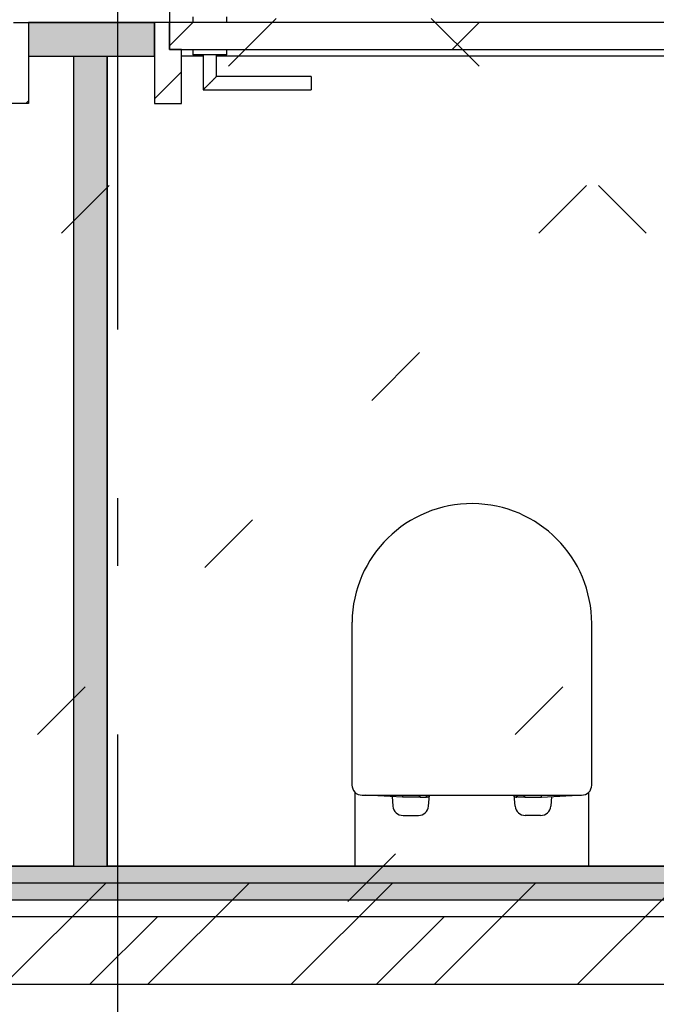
# Model space of a CAD drawing. Extents: x 2 to 87, y -108 to 11.
# Tile 272 of 352: x 40.583 to 41.526, y -37.407 to -35.949. Entities that reach past the tile are written whole.
import ezdxf

# ---------------------------------------------------------------- set-up
doc = ezdxf.new("R2010")
doc.units = 0
doc.header["$MEASUREMENT"] = 0
for name, pattern in [('DASHDOT', [1, 0.5, -0.25, 0, -0.25]), ('DOT', [0.25, 0, -0.25]), ('HIDDEN', [0.375, 0.25, -0.125])]:
    doc.linetypes.add(name, pattern=pattern)
for name, color, linetype in [('12', 7, 'CONTINUOUS'), ('16', 7, 'CONTINUOUS'), ('18', 7, 'CONTINUOUS'), ('25', 7, 'CONTINUOUS'), ('30', 7, 'CONTINUOUS'), ('5', 7, 'CONTINUOUS'), ('6', 7, 'CONTINUOUS'), ('8', 7, 'CONTINUOUS')]:
    doc.layers.add(name, color=color, linetype=linetype)

msp = doc.modelspace()

# ---------------------------------------------------------------- linework, layer by layer
at = {"layer": '12', "color": 62, "linetype": 'Continuous'}
for p, q in [((41.0751, -36.8409), (41.0751, -37.0824)), ((41.4301, -37.0824), (41.4301, -36.8431)), ((41.0792, -37.0927), (41.0792, -37.2025)), ((41.426, -37.2025), (41.4257, -37.093)), ((41.0901, -37.0974), (41.4151, -37.0974)), ((41.1497, -37.1004), (41.0951, -37.0972)), ((41.1346, -37.0995), (41.1358, -37.1137)), ((41.1497, -37.0974), (41.1497, -37.1004)), ((41.1747, -37.1004), (41.1497, -37.1004)), ((41.1747, -37.0974), (41.1747, -37.1004)), ((41.1758, -37.0974), (41.1758, -37.1004)), ((41.1758, -37.1004), (41.1852, -37.1004)), ((41.1852, -37.1004), (41.1852, -37.0974)), ((41.186, -37.1004), (41.186, -37.0974)), ((41.1876, -37.1004), (41.186, -37.1004)), ((41.1884, -37.1137), (41.1898, -37.0974)), ((41.1896, -37.0974), (41.1896, -37.0984)), ((41.3168, -37.1137), (41.3154, -37.0974)), ((41.3156, -37.0974), (41.3156, -37.0984)), ((41.3176, -37.1004), (41.3192, -37.1004)), ((41.3192, -37.1004), (41.3192, -37.0974)), ((41.32, -37.1004), (41.32, -37.0974)), ((41.3294, -37.1004), (41.32, -37.1004)), ((41.3294, -37.0974), (41.3294, -37.1004)), ((41.3305, -37.0974), (41.3305, -37.1004)), ((41.3305, -37.1004), (41.3555, -37.1004)), ((41.3555, -37.1004), (41.4101, -37.0972)), ((41.3555, -37.1004), (41.3555, -37.0974)), ((41.3706, -37.0995), (41.3694, -37.1137)), ((41.1507, -37.1274), (41.1735, -37.1274)), ((41.3545, -37.1274), (41.3317, -37.1274))]:
    msp.add_line(p, q, dxfattribs=at)
at = {"layer": '12', "color": 1, "linetype": 'HIDDEN'}
msp.add_lwpolyline([(31.8309, -37.3775), (43.8776, -37.3775), (43.8776, -37.2275), (31.8309, -37.2275)], close=True, dxfattribs=at)
at = {"layer": '12', "color": 62, "linetype": 'Continuous'}
for centre, radius, start, end in [((41.2526, -36.843), 0.1775, 359.9664, 179.3477), ((41.0901, -37.0824), 0.015, 180, 223.2406), ((41.0901, -37.0824), 0.015, 223.2406, 270), ((41.4151, -37.0824), 0.015, 270, 315.156), ((41.4151, -37.0824), 0.015, 315.156, 0), ((41.1876, -37.0984), 0.002, 270, 360), ((41.3176, -37.0984), 0.002, 180, 270), ((41.1507, -37.1124), 0.015, 184.8272, 270), ((41.1735, -37.1124), 0.015, 270, 355.1728), ((41.3317, -37.1124), 0.015, 184.8272, 270), ((41.3545, -37.1124), 0.015, 270, 355.1728)]:
    msp.add_arc(centre, radius, start, end, dxfattribs=at)
at = {"layer": '16', "color": 62, "linetype": 'Continuous'}
msp.add_arc((41.5906, -35.9525), 0.786, 90, 180, dxfattribs=at)
at = {"layer": '18', "color": 7, "linetype": 'Continuous'}
for p, q in [((40.5607, -37.3775), (40.7107, -37.2275)), ((40.7729, -37.3775), (40.9229, -37.2275)), ((40.985, -37.3775), (41.135, -37.2275)), ((41.1971, -37.3775), (41.3471, -37.2275)), ((41.4093, -37.3775), (41.5593, -37.2275))]:
    msp.add_line(p, q, dxfattribs=at)
at = {"layer": '18', "color": 1, "linetype": 'Continuous'}
msp.add_lwpolyline([(31.8309, -37.3775), (43.8776, -37.3775), (43.8776, -37.2275), (31.8309, -37.2275)], close=True, dxfattribs=at)
at = {"layer": '25', "color": 62, "linetype": 'Continuous'}
for p, q in [((40.5959, -35.9525), (40.7826, -35.9525)), ((40.5959, -35.9525), (40.5959, -36.0025)), ((40.7826, -35.9525), (40.7826, -36.0025)), ((40.5959, -36.0025), (40.7015, -36.0025)), ((40.6626, -36.0025), (40.7126, -36.0025)), ((40.6626, -36.0025), (40.6626, -37.2025)), ((40.7015, -36.0025), (40.7126, -36.0025)), ((40.7126, -36.0025), (40.7126, -37.2025)), ((40.7126, -36.0025), (40.7826, -36.0025)), ((38.6276, -37.2025), (43.7776, -37.2025)), ((40.6626, -37.2025), (40.7015, -37.2025)), ((40.7015, -37.2025), (40.7126, -37.2025)), ((38.6276, -37.2525), (43.2791, -37.2525)), ((40.6871, -37.3775), (40.7871, -37.2775)), ((41.1114, -37.3775), (41.2114, -37.2775))]:
    msp.add_line(p, q, dxfattribs=at)
for points in [[(40.5959, -35.9525), (40.5959, -35.9525), (40.7826, -35.9525)], [(40.5959, -35.9525), (40.5959, -36.0025), (40.7826, -36.0025)], [(40.5959, -35.9525), (40.7826, -35.9525), (40.7826, -36.0025)], [(40.5959, -36.0025), (40.5959, -36.0025), (40.7015, -36.0025)], [(40.6626, -36.0025), (40.6626, -36.0025), (40.7126, -36.0025)], [(40.6626, -36.0025), (40.6626, -37.2025), (40.7126, -37.2025)], [(40.6626, -36.0025), (40.7126, -36.0025), (40.7126, -37.2025)], [(40.7015, -36.0025), (40.7015, -36.0025), (40.7126, -36.0025)], [(40.7126, -36.0025), (40.7126, -36.0025), (40.7826, -36.0025)], [(38.6276, -37.2025), (38.6276, -37.2025), (43.7776, -37.2025)], [(38.6276, -37.2025), (38.6276, -37.2525), (43.7776, -37.2525)], [(38.6276, -37.2025), (43.7776, -37.2025), (43.7776, -37.2525)], [(40.6626, -37.2025), (40.6626, -37.2025), (40.7015, -37.2025)], [(40.7015, -37.2025), (40.7015, -37.2025), (40.7126, -37.2025)], [(38.6276, -37.2525), (38.6276, -37.2525), (43.2791, -37.2525)]]:
    msp.add_solid(points, dxfattribs=at)
at = {"layer": '30', "color": 62, "linetype": 'Continuous'}
for p, q in [((40.5739, -35.9525), (40.5959, -35.9525)), ((40.8046, -35.9525), (40.7826, -35.9525)), ((40.8046, -35.9925), (40.8046, -35.9525)), ((40.8226, -35.9925), (40.8046, -35.9925)), ((40.8226, -36.0725), (40.8226, -35.9925)), ((40.5959, -36.0025), (40.5959, -36.0725)), ((40.7826, -36.0025), (40.7826, -36.0725)), ((40.5959, -36.0725), (40.5559, -36.0725)), ((40.7826, -36.0725), (40.8226, -36.0725))]:
    msp.add_line(p, q, dxfattribs=at)
at = {"layer": '5', "color": 7, "linetype": 'DASHDOT'}
msp.add_line((40.7276, -7.3075), (40.7276, -96.5075), dxfattribs=at)
at = {"layer": '6', "color": 62, "linetype": 'Continuous'}
for p, q in [((40.7826, -35.9525), (40.5959, -35.9525)), ((40.5959, -35.9525), (40.5959, -36.0025)), ((40.7826, -36.0025), (40.7826, -35.9525)), ((40.5959, -36.0025), (40.6626, -36.0025)), ((40.6626, -36.0025), (40.6626, -37.2025)), ((40.7126, -37.2025), (40.7126, -36.0025)), ((40.7126, -36.0025), (40.7826, -36.0025)), ((40.8546, -36.0025), (40.8226, -36.0025)), ((41.5726, -36.0025), (40.8746, -36.0025)), ((40.6626, -37.2025), (39.6826, -37.2025)), ((41.6926, -37.2025), (40.7126, -37.2025)), ((38.6276, -37.2525), (43.7776, -37.2525)), ((43.7776, -37.2775), (38.6276, -37.2775)), ((31.8309, -37.3775), (43.8776, -37.3775))]:
    msp.add_line(p, q, dxfattribs=at)
at = {"layer": '8', "color": 5, "linetype": 'DOT'}
for p, q in [((38.9124, -37.9974), (49.6276, -27.2822)), ((43.2431, -37.9974), (33.5276, -28.2819)), ((39.6195, -37.9974), (44.0776, -33.5393)), ((40.3266, -37.9974), (44.0776, -34.2464))]:
    msp.add_line(p, q, dxfattribs=at)
at = {"layer": '8', "color": 62, "linetype": 'Continuous'}
for p, q in [((40.8046, -35.9873), (40.8394, -35.9525)), ((41.5906, -35.9525), (40.8046, -35.9525)), ((40.8046, -35.9525), (40.8046, -35.9925)), ((40.8396, -35.9445), (40.8396, -35.9525)), ((40.8896, -35.9525), (40.8896, -35.9445)), ((41.2236, -35.9925), (41.2636, -35.9525)), ((40.8046, -35.9925), (41.5906, -35.9925)), ((40.8396, -35.9925), (40.8396, -36.0005)), ((40.8896, -36.0005), (40.8396, -36.0005)), ((40.8546, -36.0005), (40.8546, -36.0525)), ((40.8746, -36.0325), (40.8746, -36.0005)), ((40.8896, -36.0005), (40.8896, -35.9925)), ((40.7826, -36.0658), (40.8226, -36.0258)), ((41.0146, -36.0325), (40.8746, -36.0325)), ((41.0146, -36.0325), (41.0146, -36.0525)), ((40.8546, -36.0525), (41.0146, -36.0525)), ((40.5921, -36.0725), (40.5959, -36.0687))]:
    msp.add_line(p, q, dxfattribs=at)
msp.add_lwpolyline([(40.8546, -36.0525), (40.8546, -36.0524), (40.8547, -36.0524), (40.8547, -36.0524), (40.8547, -36.0524), (40.8547, -36.0524), (40.8547, -36.0524), (40.8547, -36.0524), (40.8547, -36.0524), (40.8547, -36.0524), (40.8547, -36.0524), (40.8547, -36.0524), (40.8547, -36.0524), (40.8547, -36.0524), (40.8547, -36.0524), (40.8547, -36.0524), (40.8547, -36.0524), (40.8547, -36.0524), (40.8547, -36.0524), (40.8547, -36.0524), (40.8547, -36.0524), (40.8547, -36.0524), (40.8547, -36.0524), (40.8547, -36.0524), (40.8547, -36.0524), (40.8547, -36.0524), (40.8547, -36.0524), (40.8547, -36.0524), (40.8547, -36.0524), (40.8548, -36.0523), (40.8548, -36.0523), (40.8548, -36.0523), (40.8548, -36.0523), (40.8548, -36.0523), (40.8548, -36.0523), (40.8548, -36.0523), (40.8548, -36.0523), (40.8548, -36.0523), (40.8548, -36.0523), (40.8548, -36.0523), (40.8548, -36.0523), (40.8548, -36.0523), (40.8548, -36.0523), (40.8548, -36.0523), (40.8548, -36.0523), (40.8548, -36.0523), (40.8548, -36.0523), (40.8548, -36.0523), (40.8549, -36.0522), (40.8549, -36.0522), (40.8549, -36.0522), (40.8549, -36.0522), (40.8549, -36.0522), (40.8549, -36.0522), (40.8549, -36.0522), (40.8549, -36.0522), (40.8549, -36.0522), (40.8549, -36.0522), (40.8549, -36.0522), (40.8549, -36.0522), (40.8549, -36.0522), (40.8549, -36.0522), (40.8549, -36.0522), (40.855, -36.0521), (40.8551, -36.052), (40.8551, -36.052), (40.8551, -36.052), (40.8551, -36.052), (40.8551, -36.052), (40.8551, -36.052), (40.8551, -36.052), (40.8551, -36.052), (40.8551, -36.052), (40.8551, -36.052), (40.8551, -36.052), (40.8551, -36.052), (40.8552, -36.0519), (40.8552, -36.0519), (40.8552, -36.0519), (40.8552, -36.0519), (40.8552, -36.0519), (40.8552, -36.0519), (40.8552, -36.0519), (40.8552, -36.0519), (40.8552, -36.0519), (40.8552, -36.0519), (40.8553, -36.0518), (40.8553, -36.0518), (40.8553, -36.0518), (40.8553, -36.0518), (40.8553, -36.0518), (40.8553, -36.0518), (40.8553, -36.0518), (40.8553, -36.0518), (40.8553, -36.0518), (40.8553, -36.0518), (40.8554, -36.0517), (40.8554, -36.0517), (40.8554, -36.0517), (40.8554, -36.0517), (40.8554, -36.0517), (40.8554, -36.0517), (40.8554, -36.0517), (40.8554, -36.0517), (40.8554, -36.0517), (40.8554, -36.0517), (40.8555, -36.0516), (40.8555, -36.0516), (40.8555, -36.0516), (40.8555, -36.0516), (40.8555, -36.0516), (40.8555, -36.0516), (40.8555, -36.0516), (40.8555, -36.0516), (40.8556, -36.0515), (40.8556, -36.0515), (40.8556, -36.0515), (40.8556, -36.0515), (40.8556, -36.0515), (40.8556, -36.0515), (40.8556, -36.0515), (40.8556, -36.0515), (40.8556, -36.0515), (40.8557, -36.0514), (40.8557, -36.0514), (40.8557, -36.0514), (40.8557, -36.0514), (40.8557, -36.0514), (40.8557, -36.0514), (40.8557, -36.0514), (40.8557, -36.0514), (40.8558, -36.0513), (40.8558, -36.0513), (40.8558, -36.0513), (40.8558, -36.0513), (40.8558, -36.0513), (40.8558, -36.0513), (40.8558, -36.0513), (40.8558, -36.0513), (40.8559, -36.0512), (40.8559, -36.0512), (40.8559, -36.0512), (40.8559, -36.0512), (40.8559, -36.0512), (40.8559, -36.0512), (40.8559, -36.0512), (40.856, -36.0511), (40.856, -36.0511), (40.856, -36.0511), (40.856, -36.0511), (40.856, -36.0511), (40.856, -36.0511), (40.856, -36.0511), (40.8561, -36.051), (40.8562, -36.0509), (40.8562, -36.0509), (40.8562, -36.0509), (40.8562, -36.0509), (40.8562, -36.0509), (40.8562, -36.0509), (40.8562, -36.0509), (40.8563, -36.0508), (40.8563, -36.0508), (40.8563, -36.0508), (40.8563, -36.0508), (40.8563, -36.0508), (40.8563, -36.0508), (40.8563, -36.0508), (40.8564, -36.0507), (40.8564, -36.0507), (40.8564, -36.0507), (40.8564, -36.0507), (40.8564, -36.0507), (40.8564, -36.0507), (40.8565, -36.0506), (40.8565, -36.0506), (40.8565, -36.0506), (40.8565, -36.0506), (40.8565, -36.0506), (40.8565, -36.0506), (40.8566, -36.0505), (40.8566, -36.0505), (40.8566, -36.0505), (40.8566, -36.0505), (40.8566, -36.0505), (40.8566, -36.0505), (40.8567, -36.0504), (40.8567, -36.0504), (40.8567, -36.0504), (40.8567, -36.0504), (40.8567, -36.0504), (40.8567, -36.0504), (40.8568, -36.0503), (40.8568, -36.0503), (40.8568, -36.0503), (40.8568, -36.0503), (40.8568, -36.0503), (40.8568, -36.0503), (40.8569, -36.0502), (40.8569, -36.0502), (40.8569, -36.0502), (40.8569, -36.0502), (40.8569, -36.0502), (40.8569, -36.0502), (40.857, -36.0501), (40.857, -36.0501), (40.857, -36.0501), (40.857, -36.0501), (40.857, -36.0501), (40.8571, -36.05), (40.8571, -36.05), (40.8571, -36.05), (40.8571, -36.05), (40.8571, -36.05), (40.8571, -36.05), (40.8572, -36.0499), (40.8572, -36.0499), (40.8572, -36.0499), (40.8572, -36.0499), (40.8572, -36.0499), (40.8573, -36.0498), (40.8573, -36.0498), (40.8573, -36.0498), (40.8573, -36.0498), (40.8573, -36.0498), (40.8573, -36.0498), (40.8574, -36.0497), (40.8574, -36.0497), (40.8574, -36.0497), (40.8574, -36.0497), (40.8574, -36.0497), (40.8575, -36.0496), (40.8575, -36.0496), (40.8575, -36.0496), (40.8575, -36.0496), (40.8575, -36.0496), (40.8576, -36.0495), (40.8576, -36.0495), (40.8576, -36.0495), (40.8576, -36.0495), (40.8576, -36.0495), (40.8577, -36.0494), (40.8577, -36.0494), (40.8577, -36.0494), (40.8577, -36.0494), (40.8577, -36.0494), (40.8577, -36.0494), (40.8578, -36.0493), (40.8579, -36.0492), (40.8579, -36.0492), (40.8579, -36.0492), (40.8579, -36.0492), (40.858, -36.0491), (40.858, -36.0491), (40.858, -36.0491), (40.858, -36.0491), (40.858, -36.0491), (40.8581, -36.049), (40.8581, -36.049), (40.8581, -36.049), (40.8581, -36.049), (40.8581, -36.049), (40.8582, -36.0489), (40.8582, -36.0489), (40.8582, -36.0489), (40.8582, -36.0489), (40.8582, -36.0489), (40.8583, -36.0488), (40.8583, -36.0488), (40.8583, -36.0488), (40.8583, -36.0488), (40.8583, -36.0488), (40.8584, -36.0487), (40.8584, -36.0487), (40.8584, -36.0487), (40.8584, -36.0487), (40.8585, -36.0486), (40.8585, -36.0486), (40.8585, -36.0486), (40.8585, -36.0486), (40.8585, -36.0486), (40.8586, -36.0485), (40.8586, -36.0485), (40.8586, -36.0485), (40.8586, -36.0485), (40.8587, -36.0484), (40.8587, -36.0484), (40.8587, -36.0484), (40.8587, -36.0484), (40.8587, -36.0484), (40.8588, -36.0483), (40.8588, -36.0483), (40.8588, -36.0483), (40.8588, -36.0483), (40.8588, -36.0483), (40.8589, -36.0482), (40.8589, -36.0482), (40.8589, -36.0482), (40.8589, -36.0482), (40.859, -36.0481), (40.859, -36.0481), (40.859, -36.0481), (40.859, -36.0481), (40.8591, -36.048), (40.8591, -36.048), (40.8591, -36.048), (40.8591, -36.048), (40.8591, -36.048), (40.8592, -36.0479), (40.8592, -36.0479), (40.8592, -36.0479), (40.8592, -36.0479), (40.8593, -36.0478), (40.8593, -36.0478), (40.8593, -36.0478), (40.8593, -36.0478), (40.8594, -36.0477), (40.8594, -36.0477), (40.8594, -36.0477), (40.8594, -36.0477), (40.8594, -36.0477), (40.8595, -36.0476), (40.8595, -36.0476), (40.8595, -36.0476), (40.8595, -36.0476), (40.8596, -36.0475), (40.8596, -36.0475), (40.8596, -36.0475), (40.8596, -36.0475), (40.8597, -36.0474), (40.8597, -36.0474), (40.8597, -36.0474), (40.8597, -36.0474), (40.8598, -36.0474), (40.8598, -36.0473), (40.8598, -36.0473), (40.8598, -36.0473), (40.8598, -36.0473), (40.8599, -36.0472), (40.8599, -36.0472), (40.8599, -36.0472), (40.8599, -36.0472), (40.86, -36.0471), (40.8601, -36.047), (40.8601, -36.047), (40.8601, -36.047), (40.8601, -36.047), (40.8602, -36.0469), (40.8602, -36.0469), (40.8602, -36.0469), (40.8602, -36.0469), (40.8603, -36.0468), (40.8603, -36.0468), (40.8603, -36.0468), (40.8603, -36.0468), (40.8604, -36.0467), (40.8604, -36.0467), (40.8604, -36.0467), (40.8604, -36.0467), (40.8605, -36.0466), (40.8605, -36.0466), (40.8605, -36.0466), (40.8605, -36.0466), (40.8606, -36.0465), (40.8606, -36.0465), (40.8606, -36.0465), (40.8606, -36.0465), (40.8607, -36.0464), (40.8607, -36.0464), (40.8607, -36.0464), (40.8607, -36.0464), (40.8608, -36.0463), (40.8608, -36.0463), (40.8608, -36.0463), (40.8608, -36.0463), (40.8609, -36.0462), (40.8609, -36.0462), (40.8609, -36.0462), (40.8609, -36.0462), (40.861, -36.0461), (40.861, -36.0461), (40.861, -36.0461), (40.861, -36.0461), (40.8611, -36.046), (40.8611, -36.046), (40.8611, -36.046), (40.8611, -36.046), (40.8612, -36.0459), (40.8612, -36.0459), (40.8612, -36.0459), (40.8612, -36.0459), (40.8613, -36.0458), (40.8613, -36.0458), (40.8613, -36.0458), (40.8613, -36.0458), (40.8614, -36.0457), (40.8614, -36.0457), (40.8614, -36.0457), (40.8614, -36.0456), (40.8615, -36.0456), (40.8615, -36.0456), (40.8615, -36.0456), (40.8616, -36.0455), (40.8616, -36.0455), (40.8616, -36.0455), (40.8616, -36.0455), (40.8617, -36.0454), (40.8617, -36.0454), (40.8617, -36.0454), (40.8617, -36.0454), (40.8618, -36.0453), (40.8618, -36.0453), (40.8618, -36.0453), (40.8618, -36.0453), (40.8619, -36.0452), (40.8619, -36.0452), (40.8619, -36.0452), (40.8619, -36.0452), (40.862, -36.0451), (40.862, -36.0451), (40.862, -36.0451), (40.862, -36.0451), (40.8621, -36.045), (40.8621, -36.045), (40.8621, -36.045), (40.8622, -36.0449), (40.8622, -36.0449), (40.8622, -36.0449), (40.8622, -36.0449), (40.8623, -36.0448), (40.8623, -36.0448), (40.8623, -36.0448), (40.8623, -36.0448), (40.8624, -36.0447), (40.8624, -36.0447), (40.8624, -36.0447), (40.8624, -36.0447), (40.8625, -36.0446), (40.8625, -36.0446), (40.8625, -36.0446), (40.8626, -36.0445), (40.8627, -36.0444), (40.8627, -36.0444), (40.8627, -36.0444), (40.8627, -36.0444), (40.8628, -36.0443), (40.8628, -36.0443), (40.8628, -36.0443), (40.8628, -36.0443), (40.8629, -36.0442), (40.8629, -36.0442), (40.8629, -36.0442), (40.863, -36.0441), (40.863, -36.0441), (40.863, -36.0441), (40.863, -36.0441), (40.8631, -36.044), (40.8631, -36.044), (40.8631, -36.044), (40.8631, -36.044), (40.8632, -36.0439), (40.8632, -36.0439), (40.8632, -36.0439), (40.8633, -36.0438), (40.8633, -36.0438), (40.8633, -36.0438), (40.8633, -36.0438), (40.8634, -36.0437), (40.8634, -36.0437), (40.8634, -36.0437), (40.8634, -36.0437), (40.8635, -36.0436), (40.8635, -36.0436), (40.8635, -36.0436), (40.8636, -36.0435), (40.8636, -36.0435), (40.8636, -36.0435), (40.8636, -36.0435), (40.8637, -36.0434), (40.8637, -36.0434), (40.8637, -36.0434), (40.8637, -36.0434), (40.8638, -36.0433), (40.8638, -36.0433), (40.8638, -36.0433), (40.8639, -36.0432), (40.8639, -36.0432), (40.8639, -36.0432), (40.8639, -36.0432), (40.864, -36.0431), (40.864, -36.0431), (40.864, -36.0431), (40.864, -36.0431), (40.8641, -36.043), (40.8641, -36.043), (40.8641, -36.043), (40.8642, -36.0429), (40.8642, -36.0429), (40.8642, -36.0429), (40.8642, -36.0429), (40.8643, -36.0428), (40.8643, -36.0428), (40.8643, -36.0428), (40.8643, -36.0428), (40.8644, -36.0427), (40.8644, -36.0427), (40.8644, -36.0427), (40.8645, -36.0426), (40.8645, -36.0426), (40.8645, -36.0426), (40.8645, -36.0426), (40.8646, -36.0425), (40.8646, -36.0425), (40.8646, -36.0425), (40.8646, -36.0425), (40.8647, -36.0424), (40.8647, -36.0424), (40.8647, -36.0424), (40.8648, -36.0424), (40.8648, -36.0423), (40.8648, -36.0423), (40.8648, -36.0423), (40.8649, -36.0422), (40.8649, -36.0422), (40.8649, -36.0422), (40.8649, -36.0422), (40.865, -36.0421), (40.865, -36.0421), (40.865, -36.0421), (40.8651, -36.0421), (40.8651, -36.042), (40.8651, -36.042), (40.8651, -36.042), (40.8652, -36.0419), (40.8652, -36.0419), (40.8652, -36.0419), (40.8652, -36.0419), (40.8653, -36.0418), (40.8654, -36.0418), (40.8654, -36.0417), (40.8654, -36.0417), (40.8654, -36.0417), (40.8655, -36.0416), (40.8655, -36.0416), (40.8655, -36.0416), (40.8655, -36.0416), (40.8656, -36.0415), (40.8656, -36.0415), (40.8656, -36.0415), (40.8656, -36.0415), (40.8657, -36.0414), (40.8657, -36.0414), (40.8657, -36.0414), (40.8658, -36.0413), (40.8658, -36.0413), (40.8658, -36.0413), (40.8658, -36.0413), (40.8659, -36.0412), (40.8659, -36.0412), (40.8659, -36.0412), (40.8659, -36.0412), (40.866, -36.0411), (40.866, -36.0411), (40.866, -36.0411), (40.8661, -36.041), (40.8661, -36.041), (40.8661, -36.041), (40.8661, -36.041), (40.8662, -36.0409), (40.8662, -36.0409), (40.8662, -36.0409), (40.8662, -36.0409), (40.8663, -36.0408), (40.8663, -36.0408), (40.8663, -36.0408), (40.8664, -36.0407), (40.8664, -36.0407), (40.8664, -36.0407), (40.8664, -36.0407), (40.8665, -36.0406), (40.8665, -36.0406), (40.8665, -36.0406), (40.8665, -36.0406), (40.8666, -36.0405), (40.8666, -36.0405), (40.8666, -36.0405), (40.8666, -36.0405), (40.8667, -36.0404), (40.8667, -36.0404), (40.8667, -36.0404), (40.8668, -36.0403), (40.8668, -36.0403), (40.8668, -36.0403), (40.8668, -36.0403), (40.8669, -36.0402), (40.8669, -36.0402), (40.8669, -36.0402), (40.8669, -36.0402), (40.867, -36.0401), (40.867, -36.0401), (40.867, -36.0401), (40.867, -36.0401), (40.8671, -36.04), (40.8671, -36.04), (40.8671, -36.04), (40.8672, -36.0399), (40.8672, -36.0399), (40.8672, -36.0399), (40.8672, -36.0399), (40.8673, -36.0398), (40.8673, -36.0398), (40.8673, -36.0398), (40.8673, -36.0398), (40.8674, -36.0397), (40.8674, -36.0397), (40.8674, -36.0397), (40.8674, -36.0397), (40.8675, -36.0396), (40.8675, -36.0396), (40.8675, -36.0396), (40.8675, -36.0396), (40.8676, -36.0395), (40.8676, -36.0395), (40.8676, -36.0395), (40.8676, -36.0395), (40.8677, -36.0394), (40.8677, -36.0394), (40.8677, -36.0394), (40.8678, -36.0394), (40.8678, -36.0393), (40.8678, -36.0393), (40.8678, -36.0393), (40.8679, -36.0392), (40.868, -36.0391), (40.868, -36.0391), (40.868, -36.0391), (40.868, -36.0391), (40.8681, -36.039), (40.8681, -36.039), (40.8681, -36.039), (40.8681, -36.039), (40.8682, -36.0389), (40.8682, -36.0389), (40.8682, -36.0389), (40.8682, -36.0389), (40.8683, -36.0388), (40.8683, -36.0388), (40.8683, -36.0388), (40.8683, -36.0388), (40.8684, -36.0387), (40.8684, -36.0387), (40.8684, -36.0387), (40.8684, -36.0387), (40.8685, -36.0386), (40.8685, -36.0386), (40.8685, -36.0386), (40.8685, -36.0386), (40.8686, -36.0385), (40.8686, -36.0385), (40.8686, -36.0385), (40.8686, -36.0385), (40.8687, -36.0384), (40.8687, -36.0384), (40.8687, -36.0384), (40.8687, -36.0384), (40.8688, -36.0383), (40.8688, -36.0383), (40.8688, -36.0383), (40.8688, -36.0383), (40.8689, -36.0382), (40.8689, -36.0382), (40.8689, -36.0382), (40.8689, -36.0382), (40.869, -36.0381), (40.869, -36.0381), (40.869, -36.0381), (40.869, -36.0381), (40.8691, -36.038), (40.8691, -36.038), (40.8691, -36.038), (40.8691, -36.038), (40.8692, -36.0379), (40.8692, -36.0379), (40.8692, -36.0379), (40.8692, -36.0379), (40.8693, -36.0378), (40.8693, -36.0378), (40.8693, -36.0378), (40.8693, -36.0378), (40.8694, -36.0377), (40.8694, -36.0377), (40.8694, -36.0377), (40.8694, -36.0377), (40.8695, -36.0376), (40.8695, -36.0376), (40.8695, -36.0376), (40.8695, -36.0376), (40.8695, -36.0376), (40.8696, -36.0375), (40.8696, -36.0375), (40.8696, -36.0375), (40.8696, -36.0375), (40.8697, -36.0374), (40.8697, -36.0374), (40.8697, -36.0374), (40.8697, -36.0374), (40.8698, -36.0373), (40.8698, -36.0373), (40.8698, -36.0373), (40.8698, -36.0373), (40.8699, -36.0373), (40.8699, -36.0372), (40.8699, -36.0372), (40.8699, -36.0372), (40.8699, -36.0372), (40.87, -36.0371), (40.87, -36.0371), (40.87, -36.0371), (40.87, -36.0371), (40.8701, -36.037), (40.8701, -36.037), (40.8701, -36.037), (40.8701, -36.037), (40.8701, -36.037), (40.8702, -36.0369), (40.8702, -36.0369), (40.8702, -36.0369), (40.8702, -36.0369), (40.8703, -36.0368), (40.8703, -36.0368), (40.8703, -36.0368), (40.8703, -36.0368), (40.8704, -36.0368), (40.8704, -36.0367), (40.8704, -36.0367), (40.8704, -36.0367), (40.8704, -36.0367), (40.8705, -36.0366), (40.8705, -36.0366), (40.8705, -36.0366), (40.8705, -36.0366), (40.8706, -36.0366), (40.8706, -36.0365), (40.8706, -36.0365), (40.8706, -36.0365), (40.8706, -36.0365), (40.8707, -36.0364), (40.8707, -36.0364), (40.8707, -36.0364), (40.8707, -36.0364), (40.8707, -36.0364), (40.8708, -36.0363), (40.8708, -36.0363), (40.8708, -36.0363), (40.8708, -36.0363), (40.8709, -36.0362), (40.8709, -36.0362), (40.8709, -36.0362), (40.8709, -36.0362), (40.8709, -36.0362), (40.871, -36.0361), (40.871, -36.0361), (40.871, -36.0361), (40.871, -36.0361), (40.871, -36.0361), (40.8711, -36.036), (40.8711, -36.036), (40.8711, -36.036), (40.8711, -36.036), (40.8711, -36.036), (40.8712, -36.0359), (40.8712, -36.0359), (40.8712, -36.0359), (40.8712, -36.0359), (40.8712, -36.0358), (40.8713, -36.0358), (40.8713, -36.0358), (40.8713, -36.0358), (40.8713, -36.0358), (40.8714, -36.0357), (40.8714, -36.0357), (40.8714, -36.0357), (40.8714, -36.0357), (40.8714, -36.0357), (40.8715, -36.0356), (40.8715, -36.0356), (40.8715, -36.0356), (40.8715, -36.0356), (40.8715, -36.0356), (40.8715, -36.0356), (40.8716, -36.0355), (40.8716, -36.0355), (40.8716, -36.0355), (40.8716, -36.0355), (40.8716, -36.0355), (40.8717, -36.0354), (40.8717, -36.0354), (40.8717, -36.0354), (40.8717, -36.0354), (40.8717, -36.0354), (40.8718, -36.0353), (40.8718, -36.0353), (40.8718, -36.0353), (40.8718, -36.0353), (40.8718, -36.0353), (40.8719, -36.0352), (40.8719, -36.0352), (40.8719, -36.0352), (40.8719, -36.0352), (40.8719, -36.0352), (40.872, -36.0352), (40.872, -36.0351), (40.872, -36.0351), (40.872, -36.0351), (40.872, -36.0351), (40.872, -36.0351), (40.8721, -36.035), (40.8721, -36.035), (40.8721, -36.035), (40.8721, -36.035), (40.8721, -36.035), (40.8722, -36.035), (40.8722, -36.0349), (40.8722, -36.0349), (40.8722, -36.0349), (40.8722, -36.0349), (40.8722, -36.0349), (40.8723, -36.0348), (40.8724, -36.0347), (40.8724, -36.0347), (40.8724, -36.0347), (40.8724, -36.0347), (40.8724, -36.0347), (40.8724, -36.0347), (40.8725, -36.0346), (40.8725, -36.0346), (40.8725, -36.0346), (40.8725, -36.0346), (40.8725, -36.0346), (40.8725, -36.0346), (40.8726, -36.0345), (40.8726, -36.0345), (40.8726, -36.0345), (40.8726, -36.0345), (40.8726, -36.0345), (40.8726, -36.0345), (40.8727, -36.0344), (40.8727, -36.0344), (40.8727, -36.0344), (40.8727, -36.0344), (40.8727, -36.0344), (40.8727, -36.0344), (40.8728, -36.0343), (40.8728, -36.0343), (40.8728, -36.0343), (40.8728, -36.0343), (40.8728, -36.0343), (40.8728, -36.0343), (40.8729, -36.0342), (40.8729, -36.0342), (40.8729, -36.0342), (40.8729, -36.0342), (40.8729, -36.0342), (40.8729, -36.0342), (40.8729, -36.0342), (40.873, -36.0341), (40.873, -36.0341), (40.873, -36.0341), (40.873, -36.0341), (40.873, -36.0341), (40.873, -36.0341), (40.873, -36.0341), (40.8731, -36.034), (40.8731, -36.034), (40.8731, -36.034), (40.8731, -36.034), (40.8731, -36.034), (40.8731, -36.034), (40.8731, -36.034), (40.8732, -36.0339), (40.8732, -36.0339), (40.8732, -36.0339), (40.8732, -36.0339), (40.8732, -36.0339), (40.8732, -36.0339), (40.8732, -36.0339), (40.8733, -36.0338), (40.8733, -36.0338), (40.8733, -36.0338), (40.8733, -36.0338), (40.8733, -36.0338), (40.8733, -36.0338), (40.8733, -36.0338), (40.8734, -36.0337), (40.8734, -36.0337), (40.8734, -36.0337), (40.8734, -36.0337), (40.8734, -36.0337), (40.8734, -36.0337), (40.8734, -36.0337), (40.8734, -36.0337), (40.8735, -36.0336), (40.8735, -36.0336), (40.8735, -36.0336), (40.8735, -36.0336), (40.8735, -36.0336), (40.8735, -36.0336), (40.8735, -36.0336), (40.8735, -36.0336), (40.8736, -36.0335), (40.8736, -36.0335), (40.8736, -36.0335), (40.8736, -36.0335), (40.8736, -36.0335), (40.8736, -36.0335), (40.8736, -36.0335), (40.8736, -36.0335), (40.8737, -36.0335), (40.8737, -36.0334), (40.8737, -36.0334), (40.8737, -36.0334), (40.8737, -36.0334), (40.8737, -36.0334), (40.8737, -36.0334), (40.8737, -36.0334), (40.8737, -36.0334), (40.8738, -36.0333), (40.8739, -36.0332), (40.8739, -36.0332), (40.8739, -36.0332), (40.8739, -36.0332), (40.8739, -36.0332), (40.8739, -36.0332), (40.8739, -36.0332), (40.8739, -36.0332), (40.8739, -36.0332), (40.8739, -36.0332), (40.874, -36.0331), (40.874, -36.0331), (40.874, -36.0331), (40.874, -36.0331), (40.874, -36.0331), (40.874, -36.0331), (40.874, -36.0331), (40.874, -36.0331), (40.874, -36.0331), (40.874, -36.0331), (40.8741, -36.033), (40.8741, -36.033), (40.8741, -36.033), (40.8741, -36.033), (40.8741, -36.033), (40.8741, -36.033), (40.8741, -36.033), (40.8741, -36.033), (40.8741, -36.033), (40.8741, -36.033), (40.8741, -36.033), (40.8741, -36.033), (40.8742, -36.0329), (40.8742, -36.0329), (40.8742, -36.0329), (40.8742, -36.0329), (40.8742, -36.0329), (40.8742, -36.0329), (40.8742, -36.0329), (40.8742, -36.0329), (40.8742, -36.0329), (40.8742, -36.0329), (40.8742, -36.0329), (40.8742, -36.0329), (40.8742, -36.0329), (40.8743, -36.0328), (40.8743, -36.0328), (40.8743, -36.0328), (40.8743, -36.0328), (40.8743, -36.0328), (40.8743, -36.0328), (40.8743, -36.0328), (40.8743, -36.0328), (40.8743, -36.0328), (40.8743, -36.0328), (40.8743, -36.0328), (40.8743, -36.0328), (40.8743, -36.0328), (40.8743, -36.0328), (40.8743, -36.0328), (40.8744, -36.0327), (40.8744, -36.0327), (40.8744, -36.0327), (40.8744, -36.0327), (40.8744, -36.0327), (40.8744, -36.0327), (40.8744, -36.0327), (40.8744, -36.0327), (40.8744, -36.0327), (40.8744, -36.0327), (40.8744, -36.0327), (40.8744, -36.0327), (40.8744, -36.0327), (40.8744, -36.0327), (40.8744, -36.0327), (40.8744, -36.0327), (40.8744, -36.0327), (40.8744, -36.0327), (40.8744, -36.0327), (40.8745, -36.0326), (40.8746, -36.0326), (40.8746, -36.0325)], dxfattribs=at)

doc.saveas('drawing.dxf')
